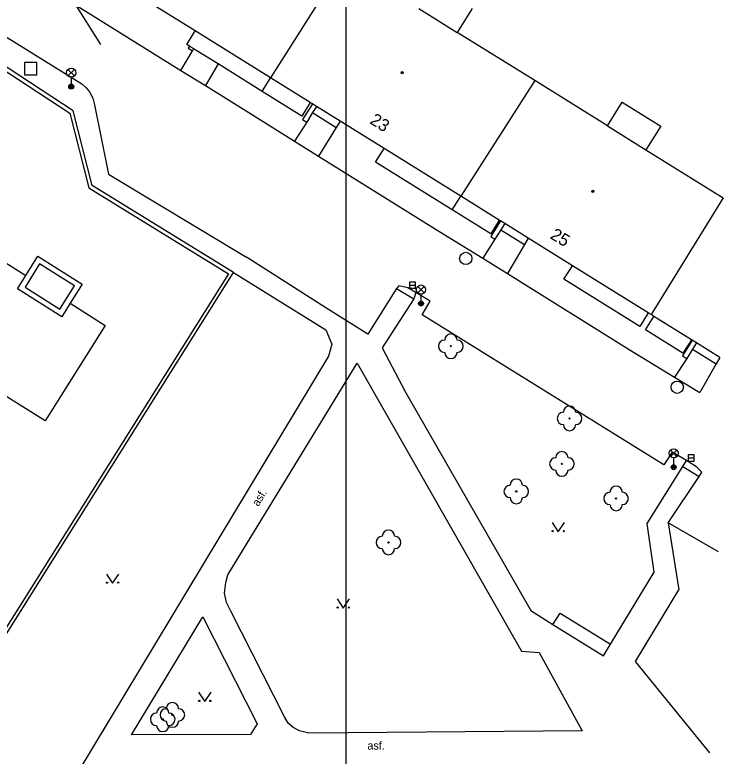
# Model space of a CAD drawing. Extents: x -598341 to -594502, y -1162301 to -1161406.
# Drawn here: x -594560.7 to -594503.3, y -1161696.7 to -1161636.7 of the extents above; entities that cross this region are included whole.
import ezdxf

# ---------------------------------------------------------------- set-up
doc = ezdxf.new("R2010")
doc.units = 0
for name, color, linetype in [('OKRAJ', 7, 'Continuous'), ('Vrstva 10', 7, 'Continuous'), ('Vrstva 11', 7, 'Continuous'), ('Vrstva 22', 7, 'Continuous'), ('Vrstva 26', 7, 'Continuous'), ('Vrstva 27', 7, 'Continuous'), ('Vrstva 33', 7, 'Continuous'), ('Vrstva 36', 7, 'Continuous'), ('Vrstva 39', 7, 'Continuous'), ('Vrstva 40', 7, 'Continuous'), ('Vrstva 46', 7, 'Continuous'), ('Vrstva 5', 7, 'Continuous'), ('Vrstva 7', 7, 'Continuous')]:
    doc.layers.add(name, color=color, linetype=linetype)

msp = doc.modelspace()

# ---------------------------------------------------------------- linework, layer by layer
at = {"layer": 'OKRAJ'}
msp.add_line((-594533.893, -1161428.479), (-594533.893, -1161998.719), dxfattribs=at)
at = {"layer": 'Vrstva 10'}
for p, q in [((-594595.47, -1161617.34), (-594555.29, -1161642.28)), ((-594555.79, -1161635.87), (-594553.77, -1161639.09)), ((-594535.52, -1161660.41), (-594541.95, -1161656.3)), ((-594532.13, -1161662.54), (-594535.52, -1161660.41)), ((-594505.47, -1161673.32), (-594506.32, -1161672.78)), ((-594505.09, -1161673.73), (-594505.47, -1161673.32)), ((-594503.74, -1161680.18), (-594507.81, -1161677.83))]:
    msp.add_line(p, q, dxfattribs=at)
for points in [[(-594555.29, -1161642.28), (-594554.92, -1161642.58), (-594554.67, -1161642.91), (-594554.4, -1161643.43), (-594554.26, -1161643.98)], [(-594554.26, -1161643.98), (-594553.12, -1161649.57), (-594541.95, -1161656.3)], [(-594529.62, -1161658.62), (-594529.79, -1161658.84)], [(-594528.24, -1161659.18), (-594528.87, -1161658.79), (-594529.62, -1161658.62)], [(-594529.79, -1161658.84), (-594532.13, -1161662.54)], [(-594506.32, -1161672.78), (-594507.48, -1161672.09), (-594508.15, -1161673.14), (-594527.71, -1161660.97), (-594527.08, -1161659.88), (-594528.24, -1161659.18)], [(-594505.3, -1161674.06), (-594505.09, -1161673.73)], [(-594507.81, -1161677.83), (-594505.3, -1161674.06)]]:
    msp.add_lwpolyline(points, dxfattribs=at)
at = {"layer": 'Vrstva 11'}
for p, q in [((-594555.79, -1161635.87), (-594547.26, -1161641.2)), ((-594528, -1161636.16), (-594524.89, -1161638.1)), ((-594539.99, -1161641.78), (-594546.11, -1161637.97)), ((-594547.26, -1161641.2), (-594546.33, -1161639.6)), ((-594546.23, -1161639.43), (-594546.33, -1161639.6)), ((-594544.24, -1161640.66), (-594545.27, -1161642.41)), ((-594547.26, -1161641.2), (-594545.27, -1161642.41)), ((-594536.78, -1161643.78), (-594539.99, -1161641.78)), ((-594545.27, -1161642.41), (-594541.75, -1161644.6)), ((-594536.27, -1161644.1), (-594536.59, -1161644.6)), ((-594541.75, -1161644.6), (-594538.06, -1161646.9)), ((-594536.59, -1161644.6), (-594537.07, -1161645.36)), ((-594536.59, -1161644.6), (-594534.68, -1161645.79)), ((-594537.07, -1161645.36), (-594538.06, -1161646.9)), ((-594534.36, -1161645.29), (-594534.68, -1161645.79)), ((-594534.68, -1161645.79), (-594536.11, -1161648.13)), ((-594512.72, -1161645.68), (-594509.61, -1161647.61)), ((-594538.06, -1161646.9), (-594536.11, -1161648.13)), ((-594524.6, -1161651.36), (-594530.81, -1161647.5)), ((-594536.11, -1161648.13), (-594526.36, -1161654.19)), ((-594521.48, -1161653.31), (-594524.6, -1161651.36)), ((-594521.04, -1161653.58), (-594521.36, -1161654.09)), ((-594526.36, -1161654.19), (-594522.8, -1161656.38)), ((-594521.36, -1161654.09), (-594521.83, -1161654.85)), ((-594521.36, -1161654.09), (-594519.44, -1161655.27)), ((-594521.83, -1161654.85), (-594522.8, -1161656.38)), ((-594519.14, -1161654.76), (-594519.44, -1161655.27)), ((-594519.44, -1161655.27), (-594520.82, -1161657.62)), ((-594522.8, -1161656.38), (-594520.82, -1161657.62)), ((-594509.43, -1161660.81), (-594515.55, -1161657)), ((-594520.82, -1161657.62), (-594510.97, -1161663.78)), ((-594529.79, -1161658.84), (-594528.41, -1161659.68)), ((-594505.92, -1161662.99), (-594508.97, -1161661.1)), ((-594505.51, -1161663.25), (-594505.83, -1161663.76)), ((-594510.97, -1161663.78), (-594507.29, -1161666.03)), ((-594505.83, -1161663.76), (-594506.3, -1161664.52)), ((-594505.83, -1161663.76), (-594503.92, -1161664.94)), ((-594535.31, -1161664.33), (-594558.34, -1161702.56)), ((-594506.3, -1161664.52), (-594507.29, -1161666.03)), ((-594503.62, -1161664.42), (-594503.92, -1161664.94)), ((-594503.92, -1161664.94), (-594505.24, -1161667.26)), ((-594507.29, -1161666.03), (-594505.24, -1161667.26)), ((-594506.61, -1161673.25), (-594505.3, -1161674.06))]:
    msp.add_line(p, q, dxfattribs=at)
for points in [[(-594546.56, -1161639.22), (-594546.67, -1161639.39), (-594546.33, -1161639.6)], [(-594536.61, -1161643.88), (-594537.41, -1161645.15), (-594537.07, -1161645.36)], [(-594521.38, -1161653.37), (-594522.17, -1161654.64), (-594521.83, -1161654.85)], [(-594566.07, -1161661.44), (-594562.65, -1161656.01), (-594559.82, -1161657.79)], [(-594559.82, -1161657.79), (-594558.84, -1161656.23), (-594555.25, -1161658.48), (-594556.23, -1161660.04)], [(-594558.7, -1161656.85), (-594559.88, -1161658.74), (-594557.05, -1161660.51), (-594555.87, -1161658.63), (-594558.7, -1161656.85)], [(-594542.99, -1161657.55), (-594535.51, -1161662.2), (-594535.04, -1161663.34), (-594535.31, -1161664.33)], [(-594556.23, -1161660.04), (-594556.91, -1161661.14), (-594560.5, -1161658.88), (-594559.82, -1161657.79)], [(-594528.24, -1161659.18), (-594528.41, -1161659.68)], [(-594528.41, -1161659.68), (-594530.97, -1161663.64), (-594529.07, -1161667.23), (-594518.93, -1161684.93), (-594517.13, -1161686.07)], [(-594556.23, -1161660.04), (-594553.38, -1161661.83), (-594558.25, -1161669.57), (-594567.52, -1161663.75), (-594566.95, -1161662.85)], [(-594505.85, -1161663.04), (-594506.64, -1161664.31), (-594506.3, -1161664.52)], [(-594532.99, -1161664.9), (-594519.69, -1161688.23), (-594518.26, -1161688.32), (-594514.78, -1161694.66), (-594536.9, -1161694.85), (-594537.66, -1161694.67), (-594538.17, -1161694.41), (-594538.56, -1161694.06), (-594538.88, -1161693.53), (-594543.21, -1161684.99), (-594543.57, -1161684.28), (-594543.73, -1161683.51), (-594543.63, -1161682.67), (-594543.45, -1161682.04), (-594532.99, -1161664.9)], [(-594506.61, -1161673.25), (-594506.32, -1161672.78)], [(-594512.48, -1161687.66), (-594508.93, -1161681.82), (-594509.51, -1161677.89), (-594506.61, -1161673.25)], [(-594507.81, -1161677.83), (-594506.95, -1161683.26)], [(-594504.44, -1161696.45), (-594510.46, -1161689.05), (-594506.95, -1161683.26)], [(-594517.13, -1161686.07), (-594516.56, -1161685.15), (-594512.48, -1161687.66)], [(-594541.61, -1161694.96), (-594551.26, -1161695.01), (-594545.49, -1161685.43), (-594541.08, -1161694.1), (-594541.61, -1161694.96)], [(-594517.13, -1161686.07), (-594513.05, -1161688.59), (-594512.48, -1161687.66)]]:
    msp.add_lwpolyline(points, dxfattribs=at)
at = {"layer": 'Vrstva 22'}
for centre in [(-594525.4, -1161663.52), (-594515.79, -1161669.37), (-594516.41, -1161673.05), (-594520.1, -1161675.28), (-594512.02, -1161675.85), (-594530.45, -1161679.41), (-594547.95, -1161693.38), (-594548.73, -1161693.74)]:
    msp.add_circle(centre, 0.05, dxfattribs=at)
for centre, start, end in [((-594525.9, -1161663.52), 90, 270), ((-594525.4, -1161663.02), 0, 180), ((-594524.9, -1161663.52), 270, 90), ((-594525.4, -1161664.02), 180, 0), ((-594515.79, -1161668.87), 0, 180), ((-594516.29, -1161669.37), 90, 270), ((-594515.29, -1161669.37), 270, 90), ((-594515.79, -1161669.87), 180, 0), ((-594516.91, -1161673.05), 90, 270), ((-594516.41, -1161672.55), 0, 180), ((-594515.91, -1161673.05), 270, 90), ((-594516.41, -1161673.55), 180, 0), ((-594520.1, -1161674.78), 0, 180), ((-594520.6, -1161675.28), 90, 270), ((-594519.6, -1161675.28), 270, 90), ((-594512.02, -1161675.35), 0, 180), ((-594512.52, -1161675.85), 90, 270), ((-594511.52, -1161675.85), 270, 90), ((-594520.1, -1161675.78), 180, 0), ((-594512.02, -1161676.35), 180, 0), ((-594530.45, -1161678.91), 0, 180), ((-594530.95, -1161679.41), 90, 270), ((-594529.95, -1161679.41), 270, 90), ((-594530.45, -1161679.91), 180, 0), ((-594547.95, -1161692.88), 0, 180), ((-594548.73, -1161693.24), 0, 180), ((-594548.45, -1161693.38), 90, 270), ((-594547.45, -1161693.38), 270, 90), ((-594549.23, -1161693.74), 90, 270), ((-594548.23, -1161693.74), 270, 90), ((-594548.73, -1161694.24), 180, 0), ((-594547.95, -1161693.88), 180, 0)]:
    msp.add_arc(centre, 0.5, start, end, dxfattribs=at)
at = {"layer": 'Vrstva 26'}
msp.add_lwpolyline([(-594559.92, -1161641.53), (-594558.92, -1161641.53), (-594558.92, -1161640.53), (-594559.92, -1161640.53)], close=True, dxfattribs=at)
at = {"layer": 'Vrstva 27'}
for p, q in [((-594528.76, -1161658.58), (-594528.26, -1161658.58)), ((-594506.19, -1161672.57), (-594505.69, -1161672.57))]:
    msp.add_line(p, q, dxfattribs=at)
for points in [[(-594528.76, -1161658.83), (-594528.26, -1161658.83), (-594528.26, -1161658.33), (-594528.76, -1161658.33)], [(-594506.19, -1161672.82), (-594505.69, -1161672.82), (-594505.69, -1161672.32), (-594506.19, -1161672.32)]]:
    msp.add_lwpolyline(points, close=True, dxfattribs=at)
for centre in [(-594524.19, -1161656.41), (-594507.07, -1161666.84)]:
    msp.add_circle(centre, 0.5, dxfattribs=at)
at = {"layer": 'Vrstva 33'}
for p, q in [((-594556.405, -1161641.63), (-594555.875, -1161641.1)), ((-594556.405, -1161641.1), (-594555.875, -1161641.63)), ((-594556.14, -1161641.74), (-594556.14, -1161642.49)), ((-594528.085, -1161659.2), (-594527.555, -1161658.67)), ((-594528.085, -1161658.67), (-594527.555, -1161659.2)), ((-594527.82, -1161659.31), (-594527.82, -1161660.06)), ((-594507.625, -1161672.46), (-594507.095, -1161671.93)), ((-594507.625, -1161671.93), (-594507.095, -1161672.46)), ((-594507.36, -1161672.57), (-594507.36, -1161673.32))]:
    msp.add_line(p, q, dxfattribs=at)
for centre, radius in [((-594556.14, -1161641.365), 0.375), ((-594556.14, -1161642.49), 0.2), ((-594556.14, -1161642.49), 0.145), ((-594556.14, -1161642.49), 0.0876), ((-594527.82, -1161658.935), 0.375), ((-594527.82, -1161660.06), 0.2), ((-594527.82, -1161660.06), 0.145), ((-594527.82, -1161660.06), 0.0876), ((-594507.36, -1161672.195), 0.375), ((-594507.36, -1161673.32), 0.2), ((-594507.36, -1161673.32), 0.145), ((-594507.36, -1161673.32), 0.0876)]:
    msp.add_circle(centre, radius, dxfattribs=at)
at = {"layer": 'Vrstva 36'}
for points in [[(-594517.2, -1161677.8), (-594516.7, -1161678.55), (-594516.2, -1161677.8)], [(-594553.29, -1161681.97), (-594552.79, -1161682.72), (-594552.29, -1161681.97)], [(-594534.61, -1161683.98), (-594534.11, -1161684.73), (-594533.61, -1161683.98)], [(-594545.82, -1161691.55), (-594545.32, -1161692.3), (-594544.82, -1161691.55)]]:
    msp.add_lwpolyline(points, dxfattribs=at)
for centre in [(-594517.15, -1161678.5), (-594516.251, -1161678.5), (-594553.24, -1161682.67), (-594552.341, -1161682.67), (-594534.56, -1161684.68), (-594533.661, -1161684.68), (-594545.77, -1161692.25), (-594544.871, -1161692.25)]:
    msp.add_circle(centre, 0.05, dxfattribs=at)
at = {"layer": 'Vrstva 39'}
for centre, radius in [((-594529.34, -1161641.36), 0.09), ((-594529.34, -1161641.36), 0.0398), ((-594513.9, -1161650.98), 0.09), ((-594513.9, -1161650.98), 0.0398)]:
    msp.add_circle(centre, radius, dxfattribs=at)
at = {"layer": 'Vrstva 5'}
for p, q in [((-594534.06, -1161632.36), (-594539.99, -1161641.78)), ((-594546.11, -1161637.97), (-594552.05, -1161634.28)), ((-594523.68, -1161636.17), (-594524.89, -1161638.1)), ((-594546.79, -1161639.08), (-594546.11, -1161637.97)), ((-594518.6, -1161642), (-594524.89, -1161638.1)), ((-594546.56, -1161639.22), (-594546.79, -1161639.08)), ((-594546.23, -1161639.43), (-594546.56, -1161639.22)), ((-594544.24, -1161640.66), (-594546.23, -1161639.43)), ((-594540.68, -1161642.88), (-594544.24, -1161640.66)), ((-594540.68, -1161642.88), (-594539.99, -1161641.78)), ((-594518.6, -1161642), (-594524.6, -1161651.36)), ((-594512.72, -1161645.68), (-594518.6, -1161642)), ((-594537.46, -1161644.89), (-594540.68, -1161642.88)), ((-594536.78, -1161643.78), (-594537.46, -1161644.89)), ((-594536.61, -1161643.88), (-594536.78, -1161643.78)), ((-594512.72, -1161645.68), (-594511.52, -1161643.75)), ((-594511.52, -1161643.75), (-594508.41, -1161645.69)), ((-594536.27, -1161644.1), (-594536.61, -1161643.88)), ((-594534.36, -1161645.29), (-594536.27, -1161644.1)), ((-594530.81, -1161647.5), (-594534.36, -1161645.29)), ((-594508.41, -1161645.69), (-594509.61, -1161647.61)), ((-594531.5, -1161648.6), (-594530.81, -1161647.5)), ((-594509.61, -1161647.61), (-594503.35, -1161651.51)), ((-594525.29, -1161652.46), (-594531.5, -1161648.6)), ((-594525.29, -1161652.46), (-594524.6, -1161651.36)), ((-594503.35, -1161651.51), (-594509.19, -1161660.96)), ((-594522.17, -1161654.41), (-594525.29, -1161652.46)), ((-594521.48, -1161653.31), (-594522.17, -1161654.41)), ((-594521.38, -1161653.37), (-594521.48, -1161653.31)), ((-594521.04, -1161653.58), (-594521.38, -1161653.37)), ((-594519.14, -1161654.76), (-594521.04, -1161653.58)), ((-594515.55, -1161657), (-594519.14, -1161654.76)), ((-594516.24, -1161658.1), (-594515.55, -1161657)), ((-594510.11, -1161661.91), (-594516.24, -1161658.1)), ((-594509.43, -1161660.81), (-594510.11, -1161661.91)), ((-594509.65, -1161662.2), (-594508.97, -1161661.1)), ((-594509.19, -1161660.96), (-594509.43, -1161660.81)), ((-594508.97, -1161661.1), (-594509.19, -1161660.96)), ((-594506.61, -1161664.09), (-594509.65, -1161662.2)), ((-594505.92, -1161662.99), (-594506.61, -1161664.09)), ((-594505.85, -1161663.04), (-594505.92, -1161662.99)), ((-594505.51, -1161663.25), (-594505.85, -1161663.04)), ((-594503.62, -1161664.42), (-594505.51, -1161663.25))]:
    msp.add_line(p, q, dxfattribs=at)
at = {"layer": 'Vrstva 7'}
for p, q in [((-594555.99, -1161644.45), (-594566.86, -1161637.34)), ((-594554.44, -1161650.5), (-594555.99, -1161644.45)), ((-594542.99, -1161657.55), (-594554.44, -1161650.5)), ((-594567.46, -1161696.46), (-594542.99, -1161657.55))]:
    msp.add_line(p, q, dxfattribs=at)
msp.add_lwpolyline([(-594566.86, -1161637.34), (-594567.02, -1161637.6), (-594556.26, -1161644.64), (-594554.7, -1161650.69), (-594543.4, -1161657.65), (-594567.57, -1161696.07), (-594626.44, -1161660.09), (-594621.83, -1161652.6)], dxfattribs=at)

# ---------------------------------------------------------------- texts
at = {"layer": 'Vrstva 40'}
msp.add_text('asf.', height=0.65, rotation=58.52103, dxfattribs=at).set_placement((-594540.99, -1161676.54))
msp.add_text('asf.', height=0.65, dxfattribs=at).set_placement((-594532.15, -1161696.19))
at = {"layer": 'Vrstva 46'}
for s, rotation, p in [('23', 327.9, (-594532.03, -1161645.43)), ('25', 328.6, (-594517.43, -1161654.74))]:
    msp.add_text(s, height=1, rotation=rotation, dxfattribs=at).set_placement(p)

doc.saveas('drawing.dxf')
